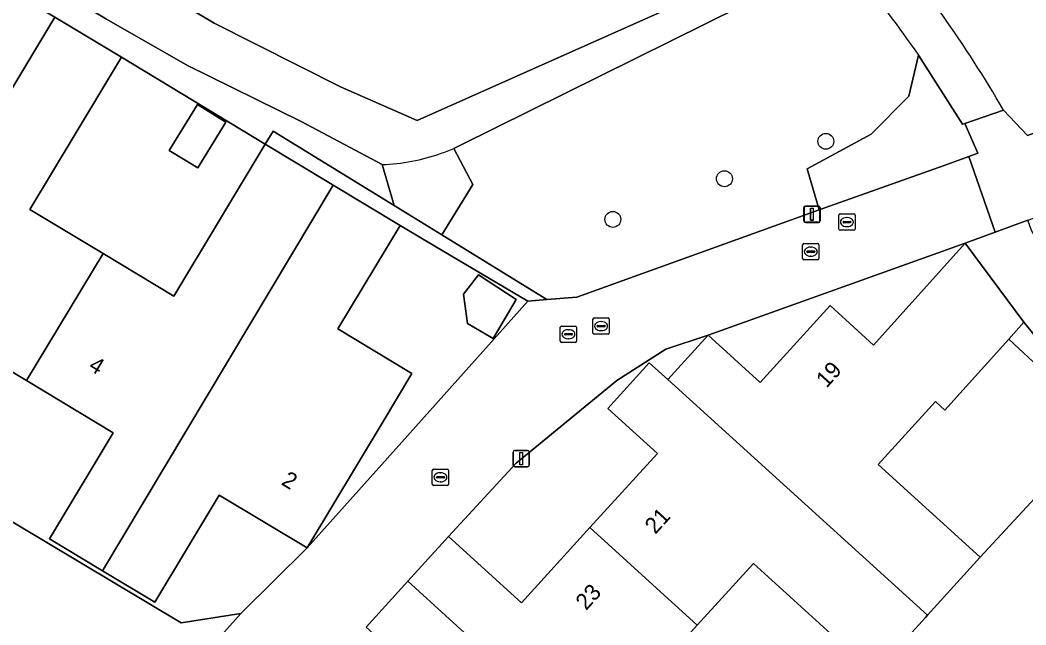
# Model space of a CAD drawing. Extents: x 158472 to 159562, y 388525 to 389606.
# Drawn here: x 158762.2 to 158824, y 389147.6 to 389184.7 of the extents above; entities that cross this region are included whole.
import ezdxf

# ---------------------------------------------------------------- set-up
doc = ezdxf.new("R2010")
doc.units = 0
for name, color, linetype in [('IMGEO_Berm_groen', 7, 'Continuous'), ('IMGEO_Boom', 7, 'Continuous'), ('IMGEO_Erf', 7, 'Continuous'), ('IMGEO_Fietspad_gesloten', 7, 'Continuous'), ('IMGEO_Gemengd_bos', 7, 'Continuous'), ('IMGEO_Greppel_droge_sloot', 7, 'Continuous'), ('IMGEO_Groenvoorziening', 7, 'Continuous'), ('IMGEO_Kolk', 7, 'Continuous'), ('IMGEO_Lichtmast', 7, 'Continuous'), ('IMGEO_Loofbos', 7, 'Continuous'), ('IMGEO_Muur', 7, 'Continuous'), ('IMGEO_Pand', 7, 'Continuous'), ('IMGEO_Pand_nummerreeks', 7, 'Continuous'), ('IMGEO_Rijbaan_lokaal_open', 7, 'Continuous'), ('IMGEO_Rioolput', 7, 'Continuous'), ('IMGEO_Voetpad_open', 7, 'Continuous')]:
    doc.layers.add(name, color=color, linetype=linetype)

msp = doc.modelspace()

# ---------------------------------------------------------------- linework, layer by layer
at = {"layer": 'IMGEO_Berm_groen'}
for points in [[(158813.624, 389187.581), (158812.95, 389187.018), (158811.78, 389188.31), (158810.802, 389187.725), (158789.223, 389177.007), (158788.849, 389176.838), (158790.004, 389174.613), (158788.1, 389171.522), (158794.567, 389167.54), (158796.416, 389167.7), (158811.312, 389173.051), (158810.57, 389175.587), (158814.496, 389177.721)], [(158814.496, 389177.721), (158816.807, 389180.042), (158817.418, 389182.562)]]:
    msp.add_lwpolyline(points, dxfattribs=at)
msp.add_arc((158759.402, 389142.649), 70.42, 34.52624, 39.64704, dxfattribs=at)
at = {"layer": 'IMGEO_Boom'}
for centre in [(158811.711, 389177.272), (158805.478, 389174.973), (158798.617, 389172.473)]:
    msp.add_circle(centre, 0.489, dxfattribs=at)
at = {"layer": 'IMGEO_Erf'}
msp.add_lwpolyline([(158700.46, 389190.505), (158772.095, 389147.687), (158775.758, 389148.251), (158779.83, 389152.281), (158774.426, 389155.528), (158770.471, 389148.945), (158767.257, 389150.875), (158763.985, 389152.841), (158767.904, 389159.365), (158762.583, 389162.562), (158757.181, 389165.807)], dxfattribs=at)
for points in [[(158777.247, 389177.089), (158768.41, 389182.443), (158762.781, 389173.074), (158767.286, 389170.367), (158771.639, 389167.752)], [(158773.093, 389179.527), (158774.839, 389178.454), (158773.103, 389175.634), (158771.358, 389176.709)], [(158793.389, 389167.438), (158787.678, 389170.836), (158785.541, 389172.107), (158781.716, 389165.739), (158786.271, 389163.002), (158784.437, 389159.95), (158779.83, 389152.281), (158785.642, 389158.778)], [(158814.641, 389164.749), (158820.281, 389171.02), (158804.472, 389165.361), (158807.675, 389162.45), (158811.972, 389167.176)], [(158792.685, 389167.543), (158791.254, 389165.163), (158789.688, 389166.083), (158789.437, 389167.868), (158790.363, 389169.061)], [(158788.515, 389152.98), (158793.001, 389148.902), (158797.208, 389153.53), (158801.356, 389158.093), (158798.312, 389160.861), (158800.853, 389163.655), (158801.998, 389162.641), (158804.472, 389165.361), (158801.885, 389164.506), (158798.858, 389162.577), (158792.679, 389157.5)], [(158828.711, 389159.834), (158825.685, 389163.797), (158825.067, 389163.137), (158822.955, 389165.114), (158819.036, 389160.754), (158818.456, 389161.281), (158814.934, 389157.406), (158821.198, 389151.712)], [(158814.701, 389144.565), (158807.258, 389151.331), (158803.803, 389147.531), (158800.29, 389143.666), (158807.753, 389136.882), (158811.49, 389141.014)]]:
    msp.add_lwpolyline(points, close=True, dxfattribs=at)
at = {"layer": 'IMGEO_Fietspad_gesloten'}
msp.add_lwpolyline([(158817.418, 389182.562), (158820.115, 389178.321), (158820.257, 389178.37), (158822.627, 389179.194)], dxfattribs=at)
for centre, radius, start, end in [((158758.186, 389141.95), 74.429, 30.02614, 40.64297), ((158759.402, 389142.649), 70.42, 34.52624, 39.64704)]:
    msp.add_arc(centre, radius, start, end, dxfattribs=at)
at = {"layer": 'IMGEO_Gemengd_bos'}
msp.add_lwpolyline([(158849.067, 389132.284), (158842.123, 389142.888), (158832.024, 389159.133), (158828.711, 389159.834), (158821.198, 389151.712), (158817.967, 389148.159), (158817.835, 389148.013), (158814.701, 389144.565), (158811.49, 389141.014), (158807.753, 389136.882), (158804.643, 389133.46), (158804.546, 389133.353), (158801.279, 389129.76), (158799.471, 389127.8), (158797.699, 389125.851), (158797.266, 389125.409), (158811.239, 389113.455), (158823.843, 389101.437)], dxfattribs=at)
at = {"layer": 'IMGEO_Greppel_droge_sloot'}
for points in [[(158766.03, 389189.364), (158764.395, 389186.648), (158767.506, 389184.775), (158772.466, 389181.935), (158779.467, 389178.481), (158784.431, 389175.84)], [(158810.158, 389189.068), (158786.591, 389178.546), (158781.873, 389180.616), (158774.112, 389184.524), (158766.03, 389189.364)], [(158788.849, 389176.838), (158789.223, 389177.007), (158810.802, 389187.725)]]:
    msp.add_lwpolyline(points, dxfattribs=at)
for centre, radius, start, end in [((158783.978, 389188.131), 12.299, 272.11, 289.25982), ((158783.895, 389188.317), 12.502, 289.33585, 293.34169)]:
    msp.add_arc(centre, radius, start, end, dxfattribs=at)
at = {"layer": 'IMGEO_Groenvoorziening'}
for points in [[(158772.466, 389181.935), (158767.506, 389184.775), (158764.395, 389186.648), (158763.633, 389185.313), (158764.32, 389184.9), (158768.41, 389182.443), (158777.247, 389177.089), (158777.737, 389177.904), (158785.18, 389173.32), (158784.431, 389175.84), (158779.467, 389178.481)], [(158811.312, 389173.051), (158818.987, 389175.778), (158820.493, 389176.341), (158821.053, 389176.551), (158820.257, 389178.37), (158820.115, 389178.321), (158817.418, 389182.562), (158816.807, 389180.042), (158814.496, 389177.721), (158810.57, 389175.587)], [(158826.493, 389168.029), (158824.359, 389171.8), (158824.129, 389172.417), (158822.124, 389171.689), (158820.281, 389171.02), (158823.888, 389166.152), (158825.743, 389163.859), (158825.685, 389163.797), (158828.711, 389159.834), (158832.024, 389159.133)]]:
    msp.add_lwpolyline(points, close=True, dxfattribs=at)
for points in [[(158822.627, 389179.194), (158824.112, 389177.626), (158825.273, 389178.057), (158825.711, 389178.213), (158829.714, 389179.636)], [(158790.004, 389174.613), (158788.849, 389176.838)], [(158784.431, 389175.84), (158785.18, 389173.32), (158788.1, 389171.522), (158790.004, 389174.613)]]:
    msp.add_lwpolyline(points, dxfattribs=at)
for centre, radius, start, end in [((158758.186, 389141.95), 74.429, 30.02614, 40.64297), ((158783.978, 389188.131), 12.299, 272.11, 289.25982), ((158783.895, 389188.317), 12.502, 289.33585, 293.34169)]:
    msp.add_arc(centre, radius, start, end, dxfattribs=at)
at = {"layer": 'IMGEO_Kolk'}
for p, q in [((158810.287, 389170.064), (158810.287, 389170.916)), ((158810.362, 389170.99), (158811.214, 389170.99)), ((158811.288, 389170.916), (158811.288, 389170.064)), ((158810.546, 389170.484), (158810.546, 389170.496)), ((158810.984, 389170.447), (158810.586, 389170.447)), ((158810.589, 389170.533), (158810.987, 389170.533)), ((158810.775, 389170.77), (158810.8, 389170.77)), ((158811.03, 389170.496), (158811.03, 389170.484)), ((158811.214, 389169.99), (158810.362, 389169.99)), ((158810.798, 389170.21), (158810.773, 389170.21)), ((158797.399, 389165.49), (158797.399, 389166.342)), ((158797.474, 389166.416), (158798.326, 389166.416)), ((158797.701, 389165.959), (158798.099, 389165.959)), ((158797.887, 389166.196), (158797.912, 389166.196)), ((158798.4, 389166.342), (158798.4, 389165.49)), ((158798.326, 389165.416), (158797.474, 389165.416)), ((158797.658, 389165.91), (158797.658, 389165.922)), ((158798.096, 389165.873), (158797.698, 389165.873)), ((158797.91, 389165.636), (158797.885, 389165.636)), ((158798.142, 389165.922), (158798.142, 389165.91)), ((158787.523, 389156.198), (158787.523, 389157.05)), ((158787.598, 389157.124), (158788.45, 389157.124)), ((158787.825, 389156.667), (158788.223, 389156.667)), ((158788.011, 389156.904), (158788.036, 389156.904)), ((158788.524, 389157.05), (158788.524, 389156.198)), ((158788.45, 389156.124), (158787.598, 389156.124)), ((158787.782, 389156.618), (158787.782, 389156.63)), ((158788.22, 389156.581), (158787.822, 389156.581)), ((158788.034, 389156.344), (158788.009, 389156.344)), ((158788.266, 389156.63), (158788.266, 389156.618))]:
    msp.add_line(p, q, dxfattribs=at)
for points in [[(158810.287, 389170.064), (158810.287, 389170.916)], [(158810.362, 389170.99), (158811.214, 389170.99)], [(158811.288, 389170.916), (158811.288, 389170.064)], [(158811.214, 389169.99), (158810.362, 389169.99)], [(158797.399, 389165.49), (158797.399, 389166.342)], [(158797.474, 389166.416), (158798.326, 389166.416)], [(158798.4, 389166.342), (158798.4, 389165.49)], [(158798.326, 389165.416), (158797.474, 389165.416)], [(158787.523, 389156.198), (158787.523, 389157.05)], [(158787.598, 389157.124), (158788.45, 389157.124)], [(158788.524, 389157.05), (158788.524, 389156.198)], [(158788.45, 389156.124), (158787.598, 389156.124)]]:
    msp.add_lwpolyline(points, dxfattribs=at)
for centre, radius, start, end in [((158810.364, 389170.914), 0.0765, 91.55205, 178.44795), ((158810.364, 389170.914), 0.0765, 91.55205, 178.44795), ((158811.212, 389170.914), 0.0765, 1.55205, 88.44795), ((158811.212, 389170.914), 0.0765, 1.55205, 88.44795), ((158810.586, 389170.493), 0.0403, 85.87752, 175.75265), ((158810.583, 389170.483), 0.0366, 178.93798, 274.71019), ((158810.987, 389170.49), 0.043, 264.86636, 352.45326), ((158810.991, 389170.495), 0.0386, 1.73085, 96.63898), ((158810.364, 389170.066), 0.0765, 181.55205, 268.44795), ((158810.364, 389170.066), 0.0765, 181.55205, 268.44795), ((158811.212, 389170.066), 0.0765, 271.55205, 358.44795), ((158811.212, 389170.066), 0.0765, 271.55205, 358.44795), ((158797.476, 389166.34), 0.0765, 91.55205, 178.44795), ((158797.476, 389166.34), 0.0765, 91.55205, 178.44795), ((158797.698, 389165.919), 0.0403, 85.87752, 175.75265), ((158798.103, 389165.921), 0.0386, 1.73085, 96.63898), ((158798.324, 389166.34), 0.0765, 1.55205, 88.44795), ((158798.324, 389166.34), 0.0765, 1.55205, 88.44795), ((158797.476, 389165.492), 0.0765, 181.55205, 268.44795), ((158797.476, 389165.492), 0.0765, 181.55205, 268.44795), ((158797.695, 389165.909), 0.0366, 178.93798, 274.71019), ((158798.099, 389165.916), 0.043, 264.86636, 352.45326), ((158798.324, 389165.492), 0.0765, 271.55205, 358.44795), ((158798.324, 389165.492), 0.0765, 271.55205, 358.44795), ((158787.6, 389157.048), 0.0765, 91.55205, 178.44795), ((158787.6, 389157.048), 0.0765, 91.55205, 178.44795), ((158787.822, 389156.627), 0.0403, 85.87752, 175.75265), ((158788.227, 389156.629), 0.0386, 1.73085, 96.63898), ((158788.448, 389157.048), 0.0765, 1.55205, 88.44795), ((158788.448, 389157.048), 0.0765, 1.55205, 88.44795), ((158787.6, 389156.2), 0.0765, 181.55205, 268.44795), ((158787.6, 389156.2), 0.0765, 181.55205, 268.44795), ((158787.819, 389156.617), 0.0366, 178.93798, 274.71019), ((158788.223, 389156.624), 0.043, 264.86636, 352.45326), ((158788.448, 389156.2), 0.0765, 271.55205, 358.44795), ((158788.448, 389156.2), 0.0765, 271.55205, 358.44795)]:
    msp.add_arc(centre, radius, start, end, dxfattribs=at)
for centre, major_axis, ratio, start_param, end_param in [((158810.774, 389170.49), (-0.387, 0.002), 0.722429, 4.712389, 7.853982), ((158810.799, 389170.49), (-0.39, 0.002), 0.717154, 1.570796, 4.712389), ((158797.886, 389165.916), (-0.387, 0.002), 0.722429, 4.712389, 7.853982), ((158797.911, 389165.916), (-0.39, 0.002), 0.717154, 1.570796, 4.712389), ((158788.01, 389156.624), (-0.387, 0.002), 0.722429, 4.712389, 7.853982), ((158788.035, 389156.624), (-0.39, 0.002), 0.717154, 1.570796, 4.712389)]:
    msp.add_ellipse(centre, major_axis=major_axis, ratio=ratio, start_param=start_param, end_param=end_param, dxfattribs=at)
at = {"layer": 'IMGEO_Lichtmast'}
for p, q in [((158810.354, 389172.394), (158810.354, 389173.194)), ((158810.354, 389173.194), (158810.354, 389172.394)), ((158810.373, 389172.381), (158810.373, 389173.181)), ((158810.373, 389173.181), (158810.373, 389172.381)), ((158810.454, 389173.294), (158811.244, 389173.294)), ((158811.244, 389173.294), (158810.454, 389173.294)), ((158810.473, 389173.281), (158811.263, 389173.281)), ((158811.263, 389173.281), (158810.473, 389173.281)), ((158811.344, 389173.194), (158811.344, 389172.394)), ((158811.344, 389172.394), (158811.344, 389173.194)), ((158811.363, 389173.181), (158811.363, 389172.381)), ((158811.363, 389172.381), (158811.363, 389173.181)), ((158811.244, 389172.294), (158810.454, 389172.294)), ((158810.454, 389172.294), (158811.244, 389172.294)), ((158811.263, 389172.281), (158810.473, 389172.281)), ((158810.473, 389172.281), (158811.263, 389172.281)), ((158792.487, 389157.372), (158792.487, 389158.172)), ((158792.487, 389158.172), (158792.487, 389157.372)), ((158792.587, 389158.272), (158793.377, 389158.272)), ((158793.377, 389158.272), (158792.587, 389158.272)), ((158793.477, 389158.172), (158793.477, 389157.372)), ((158793.477, 389157.372), (158793.477, 389158.172)), ((158793.377, 389157.272), (158792.587, 389157.272)), ((158792.587, 389157.272), (158793.377, 389157.272))]:
    msp.add_line(p, q, dxfattribs=at)
for points in [[(158810.774, 389173.169), (158810.924, 389173.169), (158810.924, 389172.419), (158810.774, 389172.419), (158810.774, 389173.169)], [(158810.793, 389173.156), (158810.943, 389173.156), (158810.943, 389172.406), (158810.793, 389172.406), (158810.793, 389173.156)], [(158792.907, 389158.147), (158793.057, 389158.147), (158793.057, 389157.397), (158792.907, 389157.397), (158792.907, 389158.147)]]:
    msp.add_lwpolyline(points, dxfattribs=at)
for centre, start, end in [((158810.454, 389173.194), 90, 180), ((158810.454, 389173.194), 90, 180), ((158810.473, 389173.181), 90, 180), ((158810.473, 389173.181), 90, 180), ((158811.244, 389173.194), 0, 90), ((158811.244, 389173.194), 360, 90), ((158811.263, 389173.181), 0, 90), ((158811.263, 389173.181), 360, 90), ((158810.454, 389172.394), 180, 270), ((158810.454, 389172.394), 180, 270), ((158810.473, 389172.381), 180, 270), ((158810.473, 389172.381), 180, 270), ((158811.244, 389172.394), 270, 0), ((158811.244, 389172.394), 270, 0), ((158811.263, 389172.381), 270, 0), ((158811.263, 389172.381), 270, 0), ((158792.587, 389158.172), 90, 180), ((158792.587, 389158.172), 90, 180), ((158793.377, 389158.172), 0, 90), ((158793.377, 389158.172), 360, 90), ((158792.587, 389157.372), 180, 270), ((158792.587, 389157.372), 180, 270), ((158793.377, 389157.372), 270, 0), ((158793.377, 389157.372), 270, 0)]:
    msp.add_arc(centre, 0.1, start, end, dxfattribs=at)
at = {"layer": 'IMGEO_Loofbos'}
msp.add_lwpolyline([(158686.996, 389223.41), (158700.087, 389221.525), (158702.299, 389223.987), (158727.896, 389215.503), (158767.477, 389191.78), (158766.03, 389189.364), (158774.112, 389184.524), (158781.873, 389180.616), (158786.591, 389178.546), (158810.158, 389189.068)], dxfattribs=at)
at = {"layer": 'IMGEO_Muur'}
msp.add_lwpolyline([(158785.642, 389158.778), (158793.389, 389167.438)], dxfattribs=at)
at = {"layer": 'IMGEO_Pand'}
for points in [[(158764.32, 389184.9), (158763.633, 389185.313), (158760.121, 389187.423), (158754.389, 389177.88), (158750.039, 389180.493), (158745.43, 389172.89), (158745.371, 389172.792), (158750.684, 389169.601), (158746.812, 389163.155), (158750.071, 389161.197)], [(158764.32, 389184.9), (158750.071, 389161.197), (158753.261, 389159.281), (158757.181, 389165.807), (158762.583, 389162.562), (158767.286, 389170.367), (158762.781, 389173.074), (158768.41, 389182.443)], [(158773.093, 389179.527), (158771.358, 389176.709), (158773.103, 389175.634), (158774.839, 389178.454)], [(158781.436, 389174.573), (158781.255, 389174.682), (158777.247, 389177.089), (158771.639, 389167.752), (158767.286, 389170.367), (158762.583, 389162.562), (158767.904, 389159.365), (158763.985, 389152.841), (158767.257, 389150.875)], [(158781.436, 389174.573), (158767.257, 389150.875), (158770.471, 389148.945), (158774.426, 389155.528), (158779.83, 389152.281), (158784.437, 389159.95), (158786.271, 389163.002), (158781.716, 389165.739), (158785.541, 389172.107)], [(158818.456, 389161.281), (158819.036, 389160.754), (158822.955, 389165.114), (158823.888, 389166.152), (158820.281, 389171.02), (158814.641, 389164.749), (158811.972, 389167.176), (158807.675, 389162.45), (158804.472, 389165.361), (158801.998, 389162.641), (158817.967, 389148.159), (158821.198, 389151.712), (158814.934, 389157.406)], [(158792.685, 389167.543), (158790.363, 389169.061), (158789.437, 389167.868), (158789.688, 389166.083), (158791.254, 389165.163)], [(158823.888, 389166.152), (158822.955, 389165.114), (158825.067, 389163.137), (158825.685, 389163.797), (158825.743, 389163.859)], [(158797.208, 389153.53), (158803.803, 389147.531), (158807.258, 389151.331), (158814.701, 389144.565), (158817.835, 389148.013), (158817.967, 389148.159), (158801.998, 389162.641), (158800.853, 389163.655), (158798.312, 389160.861), (158801.356, 389158.093)], [(158797.208, 389153.53), (158793.001, 389148.902), (158788.515, 389152.98), (158786.016, 389150.231), (158804.546, 389133.353), (158804.643, 389133.46), (158807.753, 389136.882), (158800.29, 389143.666), (158803.803, 389147.531)], [(158804.546, 389133.353), (158786.016, 389150.231), (158783.46, 389147.419), (158788.004, 389143.287), (158783.685, 389138.536), (158790.19, 389132.623), (158793.782, 389136.575), (158801.279, 389129.76)]]:
    msp.add_lwpolyline(points, close=True, dxfattribs=at)
at = {"layer": 'IMGEO_Rijbaan_lokaal_open'}
for points in [[(158700.46, 389190.505), (158699.672, 389190.531), (158682.509, 389189.809), (158656.246, 389174.054), (158649.656, 389174.086), (158655.435, 389164.4), (158655.952, 389168.05), (158670.832, 389176.896), (158675.448, 389179.639), (158683.554, 389184.436), (158692.484, 389184.906), (158692.609, 389183.031), (158698.836, 389183.446), (158700.627, 389182.286), (158717.787, 389171.87), (158734.995, 389161.565), (158752.23, 389151.341), (158752.415, 389151.212), (158767.109, 389142.447), (158767.367, 389141.09), (158767.718, 389139.244), (158775.758, 389148.251), (158772.095, 389147.687)], [(158827.334, 389173.557), (158825.711, 389178.213), (158825.273, 389178.057), (158824.112, 389177.626), (158822.627, 389179.194), (158820.257, 389178.37), (158821.053, 389176.551), (158820.493, 389176.341), (158822.124, 389171.689), (158824.129, 389172.417), (158826.306, 389173.191)]]:
    msp.add_lwpolyline(points, close=True, dxfattribs=at)
msp.add_lwpolyline([(158783.46, 389147.419), (158786.016, 389150.231), (158788.515, 389152.98), (158792.679, 389157.5), (158798.858, 389162.577), (158801.885, 389164.506), (158804.472, 389165.361), (158820.281, 389171.02), (158822.124, 389171.689), (158820.493, 389176.341), (158818.987, 389175.778), (158811.312, 389173.051), (158796.416, 389167.7), (158794.567, 389167.54), (158793.389, 389167.438), (158785.642, 389158.778), (158779.83, 389152.281), (158775.758, 389148.251), (158767.718, 389139.244)], dxfattribs=at)
at = {"layer": 'IMGEO_Rioolput'}
for p, q in [((158812.584, 389172.808), (158813.436, 389172.808)), ((158812.509, 389171.882), (158812.509, 389172.734)), ((158812.768, 389172.302), (158812.768, 389172.314)), ((158813.206, 389172.265), (158812.808, 389172.265)), ((158812.811, 389172.351), (158813.209, 389172.351)), ((158812.997, 389172.588), (158813.022, 389172.588)), ((158813.252, 389172.314), (158813.252, 389172.302)), ((158813.51, 389172.734), (158813.51, 389171.882)), ((158813.436, 389171.808), (158812.584, 389171.808)), ((158813.02, 389172.028), (158812.995, 389172.028)), ((158795.391, 389164.99), (158795.391, 389165.842)), ((158795.466, 389165.916), (158796.318, 389165.916)), ((158795.65, 389165.41), (158795.65, 389165.422)), ((158796.088, 389165.373), (158795.69, 389165.373)), ((158795.693, 389165.459), (158796.091, 389165.459)), ((158795.879, 389165.696), (158795.904, 389165.696)), ((158796.134, 389165.422), (158796.134, 389165.41)), ((158796.392, 389165.842), (158796.392, 389164.99)), ((158796.318, 389164.916), (158795.466, 389164.916)), ((158795.902, 389165.136), (158795.877, 389165.136))]:
    msp.add_line(p, q, dxfattribs=at)
for points in [[(158812.584, 389172.808), (158813.436, 389172.808)], [(158812.509, 389171.882), (158812.509, 389172.734)], [(158813.51, 389172.734), (158813.51, 389171.882)], [(158813.436, 389171.808), (158812.584, 389171.808)], [(158795.391, 389164.99), (158795.391, 389165.842)], [(158795.466, 389165.916), (158796.318, 389165.916)], [(158796.392, 389165.842), (158796.392, 389164.99)], [(158796.318, 389164.916), (158795.466, 389164.916)]]:
    msp.add_lwpolyline(points, dxfattribs=at)
for centre, radius, start, end in [((158812.586, 389172.732), 0.0765, 91.55205, 178.44795), ((158812.586, 389172.732), 0.0765, 91.55205, 178.44795), ((158813.434, 389172.732), 0.0765, 1.55205, 88.44795), ((158813.434, 389172.732), 0.0765, 1.55205, 88.44795), ((158812.808, 389172.311), 0.0403, 85.87752, 175.75265), ((158812.805, 389172.301), 0.0366, 178.93798, 274.71019), ((158813.209, 389172.308), 0.043, 264.86636, 352.45326), ((158813.213, 389172.313), 0.0386, 1.73085, 96.63898), ((158812.586, 389171.884), 0.0765, 181.55205, 268.44795), ((158812.586, 389171.884), 0.0765, 181.55205, 268.44795), ((158813.434, 389171.884), 0.0765, 271.55205, 358.44795), ((158813.434, 389171.884), 0.0765, 271.55205, 358.44795), ((158795.468, 389165.84), 0.0765, 91.55205, 178.44795), ((158795.468, 389165.84), 0.0765, 91.55205, 178.44795), ((158795.69, 389165.419), 0.0403, 85.87752, 175.75265), ((158795.687, 389165.409), 0.0366, 178.93798, 274.71019), ((158796.091, 389165.416), 0.043, 264.86636, 352.45326), ((158796.095, 389165.421), 0.0386, 1.73085, 96.63898), ((158796.316, 389165.84), 0.0765, 1.55205, 88.44795), ((158796.316, 389165.84), 0.0765, 1.55205, 88.44795), ((158795.468, 389164.992), 0.0765, 181.55205, 268.44795), ((158795.468, 389164.992), 0.0765, 181.55205, 268.44795), ((158796.316, 389164.992), 0.0765, 271.55205, 358.44795), ((158796.316, 389164.992), 0.0765, 271.55205, 358.44795)]:
    msp.add_arc(centre, radius, start, end, dxfattribs=at)
for centre, major_axis, ratio, start_param, end_param in [((158812.996, 389172.308), (-0.387, 0.002), 0.722429, 4.712389, 7.853982), ((158813.021, 389172.308), (-0.39, 0.002), 0.717154, 1.570796, 4.712389), ((158795.878, 389165.416), (-0.387, 0.002), 0.722429, 4.712389, 7.853982), ((158795.903, 389165.416), (-0.39, 0.002), 0.717154, 1.570796, 4.712389)]:
    msp.add_ellipse(centre, major_axis=major_axis, ratio=ratio, start_param=start_param, end_param=end_param, dxfattribs=at)
at = {"layer": 'IMGEO_Voetpad_open'}
msp.add_lwpolyline([(158788.1, 389171.522), (158785.18, 389173.32), (158777.737, 389177.904), (158777.247, 389177.089), (158781.255, 389174.682), (158781.436, 389174.573), (158785.541, 389172.107), (158787.678, 389170.836), (158793.389, 389167.438), (158794.567, 389167.54)], close=True, dxfattribs=at)

# ---------------------------------------------------------------- texts
at = {"layer": 'IMGEO_Pand_nummerreeks'}
for s, rotation, p in [('4', 328.69907, (158766.327, 389163.273)), ('19', 47.72165, (158811.755, 389162.063)), ('2', 329.00039, (158778.188, 389156.207)), ('21', 47.72786, (158801.229, 389153.078)), ('23', 47.72786, (158796.975, 389148.398))]:
    msp.add_text(s, height=1, rotation=rotation, dxfattribs=at).set_placement(p)

doc.saveas('drawing.dxf')
